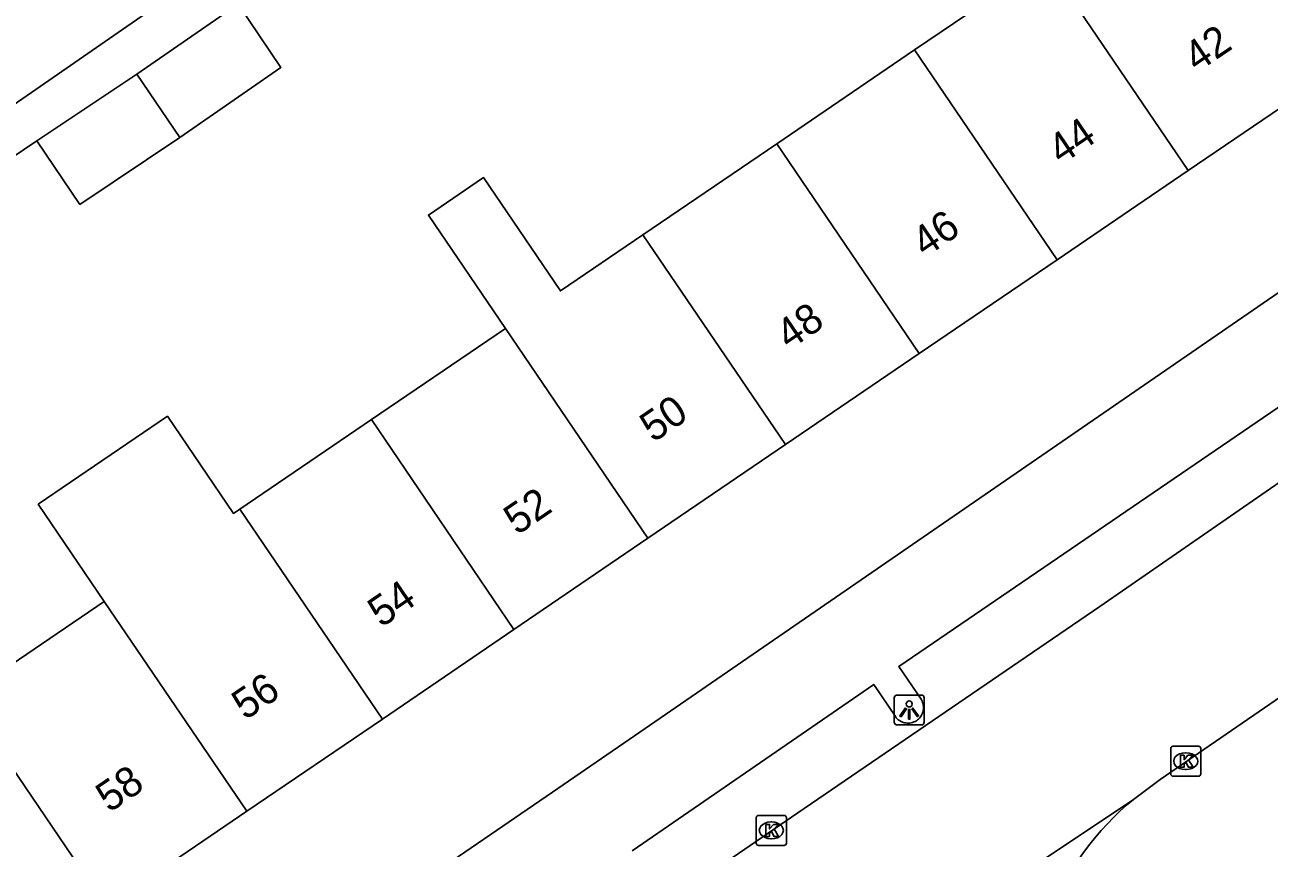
# Model space of a CAD drawing. Extents: x 157466 to 158888, y 383063 to 384677.
# Drawn here: x 158175.76 to 158217.2, y 383692.05 to 383719.45 of the extents above; entities that cross this region are included whole.
import ezdxf

# ---------------------------------------------------------------- set-up
doc = ezdxf.new("R2010")
doc.units = 0
for name, color, linetype in [('IMGEO_Kolk', 7, 'Continuous'), ('IMGEO_Lichtpunt', 7, 'Continuous'), ('IMGEO_Pand', 7, 'Continuous'), ('IMGEO_Pand_nummerreeks', 7, 'Continuous'), ('IMGEO_Rijbaan_lokaal_open', 7, 'Continuous'), ('IMGEO_Voetpad_open', 7, 'Continuous')]:
    doc.layers.add(name, color=color, linetype=linetype)

msp = doc.modelspace()

# ---------------------------------------------------------------- linework, layer by layer
at = {"layer": 'IMGEO_Kolk'}
for p, q in [((158213.925, 383694.512), (158213.925, 383695.364)), ((158214, 383695.438), (158214.852, 383695.438)), ((158214.413, 383695.218), (158214.438, 383695.218)), ((158214.926, 383695.364), (158214.926, 383694.512)), ((158214.852, 383694.438), (158214, 383694.438)), ((158214.436, 383694.658), (158214.411, 383694.658)), ((158200.12, 383692.209), (158200.12, 383693.061)), ((158200.195, 383693.135), (158201.047, 383693.135)), ((158201.121, 383693.061), (158201.121, 383692.209)), ((158200.608, 383692.915), (158200.633, 383692.915)), ((158200.631, 383692.355), (158200.606, 383692.355)), ((158201.047, 383692.135), (158200.195, 383692.135))]:
    msp.add_line(p, q, dxfattribs=at)
for points in [[(158213.925, 383694.512), (158213.925, 383695.364)], [(158214, 383695.438), (158214.852, 383695.438)], [(158214.246, 383695.138), (158214.369, 383695.138), (158214.369, 383694.987), (158214.499, 383695.138), (158214.663, 383695.138), (158214.517, 383694.987), (158214.67, 383694.738), (158214.518, 383694.738), (158214.433, 383694.902), (158214.369, 383694.835), (158214.369, 383694.738), (158214.246, 383694.738), (158214.246, 383695.138)], [(158214.926, 383695.364), (158214.926, 383694.512)], [(158214.852, 383694.438), (158214, 383694.438)], [(158200.12, 383692.209), (158200.12, 383693.061)], [(158200.195, 383693.135), (158201.047, 383693.135)], [(158201.121, 383693.061), (158201.121, 383692.209)], [(158200.441, 383692.835), (158200.564, 383692.835), (158200.564, 383692.684), (158200.694, 383692.835), (158200.858, 383692.835), (158200.712, 383692.684), (158200.865, 383692.435), (158200.713, 383692.435), (158200.628, 383692.599), (158200.564, 383692.532), (158200.564, 383692.435), (158200.441, 383692.435), (158200.441, 383692.835)], [(158201.047, 383692.135), (158200.195, 383692.135)]]:
    msp.add_lwpolyline(points, dxfattribs=at)
for centre, start, end in [((158214.002, 383695.362), 91.552, 178.448), ((158214.002, 383695.362), 91.552, 178.448), ((158214.85, 383695.362), 1.552, 88.448), ((158214.85, 383695.362), 1.552, 88.448), ((158214.002, 383694.514), 181.552, 268.448), ((158214.002, 383694.514), 181.552, 268.448), ((158214.85, 383694.514), 271.552, 358.448), ((158214.85, 383694.514), 271.552, 358.448), ((158200.197, 383693.059), 91.552, 178.448), ((158200.197, 383693.059), 91.552, 178.448), ((158201.045, 383693.059), 1.552, 88.448), ((158201.045, 383693.059), 1.552, 88.448), ((158200.197, 383692.211), 181.552, 268.448), ((158200.197, 383692.211), 181.552, 268.448), ((158201.045, 383692.211), 271.552, 358.448), ((158201.045, 383692.211), 271.552, 358.448)]:
    msp.add_arc(centre, 0.0765, start, end, dxfattribs=at)
for centre, major_axis, ratio, start_param, end_param in [((158214.412, 383694.938), (-0.387, 0.002), 0.722429, 4.712389, 7.853982), ((158214.437, 383694.938), (-0.39, 0.002), 0.717154, 1.570796, 4.712389), ((158200.607, 383692.635), (-0.387, 0.002), 0.722429, 4.712389, 7.853982), ((158200.632, 383692.635), (-0.39, 0.002), 0.717154, 1.570796, 4.712389)]:
    msp.add_ellipse(centre, major_axis=major_axis, ratio=ratio, start_param=start_param, end_param=end_param, dxfattribs=at)
at = {"layer": 'IMGEO_Lichtpunt'}
for p, q in [((158204.716, 383697.045), (158204.716, 383696.238)), ((158204.716, 383697.045), (158204.716, 383696.238)), ((158205.618, 383697.14), (158204.81, 383697.14)), ((158205.618, 383697.14), (158204.81, 383697.14)), ((158205.712, 383696.238), (158205.712, 383697.045)), ((158205.712, 383696.238), (158205.712, 383697.045)), ((158204.81, 383696.144), (158205.618, 383696.144)), ((158204.81, 383696.144), (158205.618, 383696.144))]:
    msp.add_line(p, q, dxfattribs=at)
for points in [[(158205.09, 383696.709), (158205.129, 383696.681), (158204.941, 383696.419), (158204.903, 383696.446), (158205.09, 383696.709)], [(158205.192, 383696.661), (158205.239, 383696.661), (158205.239, 383696.339), (158205.192, 383696.339), (158205.192, 383696.661)], [(158205.302, 383696.681), (158205.34, 383696.708), (158205.527, 383696.446), (158205.488, 383696.418), (158205.302, 383696.681)]]:
    msp.add_lwpolyline(points, dxfattribs=at)
msp.add_circle((158205.215, 383696.843), 0.0994, dxfattribs=at)
for centre, start, end in [((158204.81, 383697.045), 90, 180), ((158204.81, 383697.045), 90, 180), ((158205.618, 383697.045), 0, 90), ((158205.618, 383697.045), 0, 90), ((158204.81, 383696.238), 180, 270), ((158204.81, 383696.238), 180, 270), ((158205.618, 383696.238), 270, 0), ((158205.618, 383696.238), 270, 360)]:
    msp.add_arc(centre, 0.0946, start, end, dxfattribs=at)
at = {"layer": 'IMGEO_Pand'}
for points in [[(158209.762, 383721.581), (158205.394, 383718.611)], [(158214.51, 383714.598), (158209.762, 383721.581)], [(158182.857, 383720.133), (158179.486, 383717.803)], [(158180.916, 383715.7), (158184.286, 383718.03), (158182.857, 383720.133)], [(158205.394, 383718.611), (158200.803, 383715.489)], [(158205.394, 383718.611), (158210.142, 383711.627)], [(158179.486, 383717.803), (158176.155, 383715.584)], [(158180.916, 383715.7), (158179.486, 383717.803)], [(158214.51, 383714.598), (158219.171, 383717.767)], [(158176.155, 383715.584), (158177.592, 383713.47), (158180.916, 383715.7)], [(158200.803, 383715.489), (158196.344, 383712.457)], [(158205.551, 383708.506), (158200.803, 383715.489)], [(158210.142, 383711.627), (158214.51, 383714.598)], [(158196.344, 383712.457), (158193.597, 383710.589), (158191.034, 383714.361), (158189.2, 383713.114), (158191.764, 383709.343)], [(158201.092, 383705.474), (158196.344, 383712.457)], [(158205.551, 383708.506), (158210.142, 383711.627)], [(158191.764, 383709.343), (158187.301, 383706.308)], [(158191.764, 383709.343), (158196.512, 383702.359)], [(158201.092, 383705.474), (158205.551, 383708.506)], [(158182.916, 383703.326), (158182.705, 383703.183), (158180.506, 383706.418), (158176.203, 383703.492), (158178.402, 383700.257)], [(158187.301, 383706.308), (158182.916, 383703.326)], [(158192.049, 383699.324), (158187.301, 383706.308)], [(158196.512, 383702.359), (158201.092, 383705.474)], [(158187.664, 383696.342), (158182.916, 383703.326)], [(158192.049, 383699.324), (158196.512, 383702.359)], [(158178.402, 383700.257), (158173.727, 383697.078)], [(158178.402, 383700.257), (158183.15, 383693.273)], [(158187.664, 383696.342), (158192.049, 383699.324)], [(158173.727, 383697.078), (158178.475, 383690.095)], [(158183.15, 383693.273), (158187.664, 383696.342)], [(158178.475, 383690.095), (158183.15, 383693.273)]]:
    msp.add_lwpolyline(points, dxfattribs=at)
at = {"layer": 'IMGEO_Rijbaan_lokaal_open'}
for points in [[(158224.155, 383708.787), (158211.561, 383700.09), (158201.501, 383693.223), (158197.162, 383690.25)], [(158212.683, 383693.665), (158213.572, 383694.331), (158219.599, 383698.467), (158223.778, 383701.319)], [(158200.413, 383685.484), (158212.683, 383693.665)]]:
    msp.add_lwpolyline(points, dxfattribs=at)
msp.add_arc((158219.122, 383685.935), 10.061, 129.7911, 183.5138, dxfattribs=at)
at = {"layer": 'IMGEO_Voetpad_open'}
for points in [[(158170.7, 383713.558), (158180.923, 383720.622)], [(158176.155, 383715.584), (158173.989, 383714.13)], [(158221.993, 383713.615), (158196.068, 383695.781), (158193.331, 383693.908), (158176.861, 383682.64)], [(158195.982, 383691.956), (158204.032, 383697.495), (158204.756, 383696.42), (158204.784, 383696.384), (158204.816, 383696.35), (158204.85, 383696.32), (158204.887, 383696.292), (158204.927, 383696.268), (158204.968, 383696.248), (158205.011, 383696.231), (158205.055, 383696.218), (158205.1, 383696.21), (158205.146, 383696.205), (158205.192, 383696.205), (158205.238, 383696.208), (158205.283, 383696.216), (158205.328, 383696.228), (158205.371, 383696.243), (158205.413, 383696.263), (158205.453, 383696.286), (158205.491, 383696.312), (158205.526, 383696.342), (158205.558, 383696.375), (158205.587, 383696.41), (158205.613, 383696.448), (158205.636, 383696.489), (158205.654, 383696.531), (158205.669, 383696.574), (158205.68, 383696.619), (158205.687, 383696.665), (158205.69, 383696.711), (158205.689, 383696.757), (158205.683, 383696.802), (158205.674, 383696.847), (158205.66, 383696.891), (158205.643, 383696.934), (158205.622, 383696.975), (158205.608, 383696.998), (158204.863, 383698.086), (158220.238, 383708.575)]]:
    msp.add_lwpolyline(points, dxfattribs=at)

# ---------------------------------------------------------------- texts
at = {"layer": 'IMGEO_Pand_nummerreeks'}
for s, rotation, p in [('42', 34.2151, (158214.803, 383717.844)), ('44', 34.2151, (158210.276, 383714.766)), ('46', 34.2151, (158205.746, 383711.685)), ('48', 34.2151, (158201.218, 383708.606)), ('50', 34.217, (158196.688, 383705.525)), ('52', 34.2151, (158192.153, 383702.442)), ('54', 34.2151, (158187.626, 383699.364)), ('56', 34.217, (158183.096, 383696.283)), ('58', 34.2151, (158178.567, 383693.204))]:
    msp.add_text(s, height=1, rotation=rotation, dxfattribs=at).set_placement(p)

doc.saveas('drawing.dxf')
